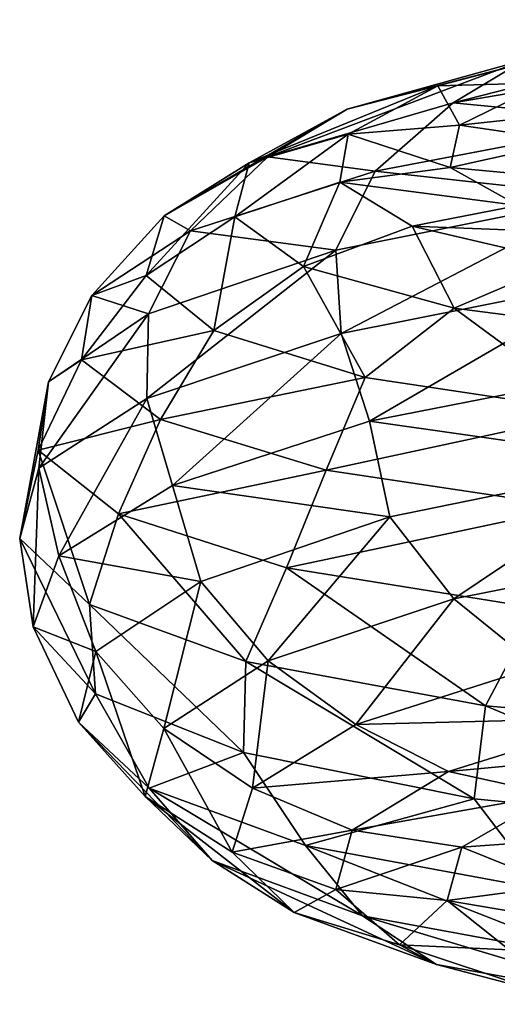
# Model space of a CAD drawing. Header units: metres. Extents: x -109 to 109, y -917 to 389.
# Tile 289 of 656: x -19 to -16, y -762 to -756. Entities that reach past the tile are written whole.
import ezdxf

# ---------------------------------------------------------------- set-up
doc = ezdxf.new("R2010")
doc.units = ezdxf.units.M
doc.layers.add('solid_24503124_XXX_01_SW0001', color=7, linetype='CONTINUOUS')

msp = doc.modelspace()

# ---------------------------------------------------------------- linework, layer by layer
at = {"layer": 'solid_24503124_XXX_01_SW0001'}
for points in [[(-16.189741, -756.482605, -15.253931), (-15.729293, -756.206848, -14.811019), (-14.106242, -755.948242, -17.474421)], [(-14.505904, -756.19519, -17.980812), (-16.189741, -756.482605, -15.253931), (-14.106242, -755.948242, -17.474421)], [(-16.87208, -756.523071, -11.912678), (-16.287785, -756.373352, -11.488008), (-15.210021, -756.089844, -14.308744)], [(-15.729293, -756.206848, -14.811019), (-16.87208, -756.523071, -11.912678), (-15.210021, -756.089844, -14.308744)], [(-15.210021, -756.089844, -14.308744), (-16.287785, -756.373352, -11.488008), (-15.591418, -756.354675, -11.311617)], [(-17.381779, -756.830566, -12.283489), (-16.87208, -756.523071, -11.912678), (-15.729293, -756.206848, -14.811019)], [(-16.189741, -756.482605, -15.253931), (-17.381779, -756.830566, -12.283489), (-15.729293, -756.206848, -14.811019)], [(-14.992502, -756.599365, -18.190552), (-16.189741, -756.482605, -15.253931), (-14.505904, -756.19519, -17.980812)], [(-17.500418, -756.868652, -8.863114), (-16.863728, -756.683533, -8.525217), (-16.287785, -756.373352, -11.488008)], [(-16.87208, -756.523071, -11.912678), (-17.500418, -756.868652, -8.863114), (-16.287785, -756.373352, -11.488008)], [(-16.287785, -756.373352, -11.488008), (-16.863728, -756.683533, -8.525217), (-16.149303, -756.626343, -8.470498)], [(-16.287785, -756.373352, -11.488008), (-16.149303, -756.626343, -8.470498), (-15.591418, -756.354675, -11.311617)], [(-15.591418, -756.354675, -11.311617), (-16.149303, -756.626343, -8.470498), (-14.916442, -756.493652, -11.108705)], [(-18.046822, -757.209839, -9.155027), (-17.500418, -756.868652, -8.863114), (-16.87208, -756.523071, -11.912678)], [(-17.381779, -756.830566, -12.283489), (-18.046822, -757.209839, -9.155027), (-16.87208, -756.523071, -11.912678)], [(-16.692137, -756.922363, -15.361698), (-17.381779, -756.830566, -12.283489), (-16.189741, -756.482605, -15.253931)], [(-14.992502, -756.599365, -18.190552), (-16.692137, -756.922363, -15.361698), (-16.189741, -756.482605, -15.253931)], [(-16.149303, -756.626343, -8.470498), (-15.443911, -756.730042, -8.380527), (-14.916442, -756.493652, -11.108705)], [(-16.863728, -756.683533, -8.525217), (-16.209921, -756.897705, -5.573709), (-16.149303, -756.626343, -8.470498)], [(-15.21909, -757.085266, -18.522057), (-16.692137, -756.922363, -15.361698), (-14.992502, -756.599365, -18.190552)], [(-16.149303, -756.626343, -8.470498), (-16.209921, -756.897705, -5.573709), (-15.443911, -756.730042, -8.380527)], [(-17.593769, -757.215454, -5.749017), (-16.919323, -756.993103, -5.50536), (-16.863728, -756.683533, -8.525217)], [(-17.500418, -756.868652, -8.863114), (-17.593769, -757.215454, -5.749017), (-16.863728, -756.683533, -8.525217)], [(-16.863728, -756.683533, -8.525217), (-16.919323, -756.993103, -5.50536), (-16.209921, -756.897705, -5.573709)], [(-16.209921, -756.897705, -5.573709), (-15.494843, -756.965759, -5.600225), (-15.443911, -756.730042, -8.380527)], [(-17.877771, -757.306458, -12.286843), (-18.046822, -757.209839, -9.155027), (-17.381779, -756.830566, -12.283489)], [(-16.692137, -756.922363, -15.361698), (-17.877771, -757.306458, -12.286843), (-17.381779, -756.830566, -12.283489)], [(-18.162981, -757.591614, -5.95707), (-17.593769, -757.215454, -5.749017), (-17.500418, -756.868652, -8.863114)], [(-18.046822, -757.209839, -9.155027), (-18.162981, -757.591614, -5.95707), (-17.500418, -756.868652, -8.863114)], [(-16.919323, -756.993103, -5.50536), (-15.772872, -757.1427, -2.705583), (-16.209921, -756.897705, -5.573709)], [(-16.209921, -756.897705, -5.573709), (-15.772872, -757.1427, -2.705583), (-15.494843, -756.965759, -5.600225)], [(-16.943995, -757.430237, -15.654054), (-17.877771, -757.306458, -12.286843), (-16.692137, -756.922363, -15.361698)], [(-15.21909, -757.085266, -18.522057), (-16.943995, -757.430237, -15.654054), (-16.692137, -756.922363, -15.361698)], [(-17.593769, -757.215454, -5.749017), (-17.15131, -757.5354, -2.660707), (-16.919323, -756.993103, -5.50536)], [(-17.15131, -757.5354, -2.660707), (-16.454268, -757.274658, -2.516772), (-16.919323, -756.993103, -5.50536)], [(-16.919323, -756.993103, -5.50536), (-16.454268, -757.274658, -2.516772), (-15.772872, -757.1427, -2.705583)], [(-15.21909, -757.085266, -18.522057), (-16.910631, -757.965759, -16.130878), (-16.943995, -757.430237, -15.654054)], [(-15.21909, -757.085266, -18.522057), (-15.155431, -757.616394, -18.961536), (-16.910631, -757.965759, -16.130878)], [(-16.454268, -757.274658, -2.516772), (-14.849674, -757.336914, 0.050975), (-15.772872, -757.1427, -2.705583)], [(-18.513142, -757.720947, -9.055667), (-18.162981, -757.591614, -5.95707), (-18.046822, -757.209839, -9.155027)], [(-17.877771, -757.306458, -12.286843), (-18.513142, -757.720947, -9.055667), (-18.046822, -757.209839, -9.155027)], [(-18.162981, -757.591614, -5.95707), (-17.729105, -757.946838, -2.781967), (-17.593769, -757.215454, -5.749017)], [(-17.729105, -757.946838, -2.781967), (-17.15131, -757.5354, -2.660707), (-17.593769, -757.215454, -5.749017)], [(-17.15131, -757.5354, -2.660707), (-16.184059, -757.801941, 0.312733), (-16.454268, -757.274658, -2.516772)], [(-16.454268, -757.274658, -2.516772), (-15.481003, -757.502686, 0.353786), (-14.849674, -757.336914, 0.050975)], [(-16.184059, -757.801941, 0.312733), (-15.481003, -757.502686, 0.353786), (-16.454268, -757.274658, -2.516772)], [(-18.14707, -757.837952, -12.536551), (-18.513142, -757.720947, -9.055667), (-17.877771, -757.306458, -12.286843)], [(-16.943995, -757.430237, -15.654054), (-18.14707, -757.837952, -12.536551), (-17.877771, -757.306458, -12.286843)], [(-16.943995, -757.430237, -15.654054), (-16.910631, -757.965759, -16.130878), (-18.158943, -758.382263, -13.033205)], [(-16.943995, -757.430237, -15.654054), (-18.158943, -758.382263, -13.033205), (-18.14707, -757.837952, -12.536551)], [(-17.729105, -757.946838, -2.781967), (-16.755554, -758.248047, 0.278992), (-17.15131, -757.5354, -2.660707)], [(-16.755554, -758.248047, 0.278992), (-16.184059, -757.801941, 0.312733), (-17.15131, -757.5354, -2.660707)], [(-16.184059, -757.801941, 0.312733), (-14.724128, -757.990662, 3.085742), (-15.481003, -757.502686, 0.353786)], [(-18.577772, -758.135315, -5.761143), (-17.729105, -757.946838, -2.781967), (-18.162981, -757.591614, -5.95707)], [(-18.513142, -757.720947, -9.055667), (-18.577772, -758.135315, -5.761143), (-18.162981, -757.591614, -5.95707)], [(-16.910631, -757.965759, -16.130878), (-15.155431, -757.616394, -18.961536), (-16.72666, -758.528687, -16.46876)], [(-15.155431, -757.616394, -18.961536), (-14.956447, -758.18158, -19.255831), (-16.72666, -758.528687, -16.46876)], [(-18.791506, -758.277039, -9.260506), (-18.577772, -758.135315, -5.761143), (-18.513142, -757.720947, -9.055667)], [(-18.14707, -757.837952, -12.536551), (-18.791506, -758.277039, -9.260506), (-18.513142, -757.720947, -9.055667)], [(-18.14707, -757.837952, -12.536551), (-18.158943, -758.382263, -13.033205), (-18.852673, -758.831116, -9.784841)], [(-18.14707, -757.837952, -12.536551), (-18.852673, -758.831116, -9.784841), (-18.791506, -758.277039, -9.260506)], [(-16.755554, -758.248047, 0.278992), (-15.274758, -758.470093, 3.1382), (-16.184059, -757.801941, 0.312733)], [(-15.274758, -758.470093, 3.1382), (-14.724128, -757.990662, 3.085742), (-16.184059, -757.801941, 0.312733)], [(-18.577772, -758.135315, -5.761143), (-18.071283, -758.519104, -2.49994), (-17.729105, -757.946838, -2.781967)], [(-18.158943, -758.382263, -13.033205), (-16.910631, -757.965759, -16.130878), (-17.99337, -758.943298, -13.425714)], [(-18.071283, -758.519104, -2.49994), (-16.755554, -758.248047, 0.278992), (-17.729105, -757.946838, -2.781967)], [(-16.910631, -757.965759, -16.130878), (-16.72666, -758.528687, -16.46876), (-17.99337, -758.943298, -13.425714)], [(-18.856544, -758.716125, -5.920218), (-18.071283, -758.519104, -2.49994), (-18.577772, -758.135315, -5.761143)], [(-18.791506, -758.277039, -9.260506), (-18.856544, -758.716125, -5.920218), (-18.577772, -758.135315, -5.761143)], [(-14.876379, -758.792664, -19.089769), (-16.72666, -758.528687, -16.46876), (-14.956447, -758.18158, -19.255831)], [(-18.791506, -758.277039, -9.260506), (-18.852673, -758.831116, -9.784841), (-18.975988, -759.282837, -6.466961)], [(-18.791506, -758.277039, -9.260506), (-18.975988, -759.282837, -6.466961), (-18.856544, -758.716125, -5.920218)], [(-18.071283, -758.519104, -2.49994), (-17.007135, -758.843567, 0.632952), (-16.755554, -758.248047, 0.278992)], [(-17.007135, -758.843567, 0.632952), (-15.274758, -758.470093, 3.1382), (-16.755554, -758.248047, 0.278992)], [(-18.852673, -758.831116, -9.784841), (-18.158943, -758.382263, -13.033205), (-18.723824, -759.394104, -10.214884)], [(-18.158943, -758.382263, -13.033205), (-17.99337, -758.943298, -13.425714), (-18.723824, -759.394104, -10.214884)], [(-17.007135, -758.843567, 0.632952), (-15.420403, -759.082275, 3.546137), (-15.274758, -758.470093, 3.1382)], [(-18.856544, -758.716125, -5.920218), (-18.341805, -759.124084, -2.613738), (-18.071283, -758.519104, -2.49994)], [(-18.341805, -759.124084, -2.613738), (-17.007135, -758.843567, 0.632952), (-18.071283, -758.519104, -2.49994)], [(-16.597004, -759.14325, -16.30057), (-17.99337, -758.943298, -13.425714), (-16.72666, -758.528687, -16.46876)], [(-14.876379, -758.792664, -19.089769), (-16.597004, -759.14325, -16.30057), (-16.72666, -758.528687, -16.46876)], [(-18.856544, -758.716125, -5.920218), (-18.975988, -759.282837, -6.466961), (-18.52739, -759.707642, -3.166737)], [(-18.856544, -758.716125, -5.920218), (-18.52739, -759.707642, -3.166737), (-18.341805, -759.124084, -2.613738)], [(-16.184658, -759.670349, -16.32556), (-16.597004, -759.14325, -16.30057), (-14.876379, -758.792664, -19.089769)], [(-14.498602, -759.335754, -19.043962), (-16.184658, -759.670349, -16.32556), (-14.876379, -758.792664, -19.089769)], [(-18.975988, -759.282837, -6.466961), (-18.852673, -758.831116, -9.784841), (-18.889626, -759.850525, -6.925962)], [(-18.852673, -758.831116, -9.784841), (-18.723824, -759.394104, -10.214884), (-18.889626, -759.850525, -6.925962)], [(-18.341805, -759.124084, -2.613738), (-17.260977, -759.471375, 0.562589), (-17.007135, -758.843567, 0.632952)], [(-17.260977, -759.471375, 0.562589), (-15.420403, -759.082275, 3.546137), (-17.007135, -758.843567, 0.632952)], [(-17.811483, -759.559631, -13.262456), (-18.723824, -759.394104, -10.214884), (-17.99337, -758.943298, -13.425714)], [(-16.597004, -759.14325, -16.30057), (-17.811483, -759.559631, -13.262456), (-17.99337, -758.943298, -13.425714)], [(-17.260977, -759.471375, 0.562589), (-15.649686, -759.730957, 3.516057), (-15.420403, -759.082275, 3.546137)], [(-18.341805, -759.124084, -2.613738), (-18.52739, -759.707642, -3.166737), (-17.521845, -760.074158, 0.003798)], [(-18.341805, -759.124084, -2.613738), (-17.521845, -760.074158, 0.003798), (-17.260977, -759.471375, 0.562589)], [(-17.378639, -760.070129, -13.363515), (-17.811483, -759.559631, -13.262456), (-16.597004, -759.14325, -16.30057)], [(-16.184658, -759.670349, -16.32556), (-17.378639, -760.070129, -13.363515), (-16.597004, -759.14325, -16.30057)], [(-18.975988, -759.282837, -6.466961), (-18.889626, -759.850525, -6.925962), (-18.489386, -760.282288, -3.651239)], [(-18.52739, -759.707642, -3.166737), (-18.975988, -759.282837, -6.466961), (-18.489386, -760.282288, -3.651239)], [(-15.6487, -760.105591, -16.275126), (-16.184658, -759.670349, -16.32556), (-14.498602, -759.335754, -19.043962)], [(-18.487366, -760.01001, -10.064422), (-18.889626, -759.850525, -6.925962), (-18.723824, -759.394104, -10.214884)], [(-17.811483, -759.559631, -13.262456), (-18.487366, -760.01001, -10.064422), (-18.723824, -759.394104, -10.214884)], [(-17.260977, -759.471375, 0.562589), (-17.521845, -760.074158, 0.003798), (-15.98222, -760.358704, 2.983399)], [(-17.260977, -759.471375, 0.562589), (-15.98222, -760.358704, 2.983399), (-15.649686, -759.730957, 3.516057)], [(-18.048897, -760.504028, -10.244176), (-18.487366, -760.01001, -10.064422), (-17.811483, -759.559631, -13.262456)], [(-17.378639, -760.070129, -13.363515), (-18.048897, -760.504028, -10.244176), (-17.811483, -759.559631, -13.262456)], [(-16.816053, -760.479309, -13.411313), (-17.378639, -760.070129, -13.363515), (-16.184658, -759.670349, -16.32556)], [(-15.6487, -760.105591, -16.275126), (-16.816053, -760.479309, -13.411313), (-16.184658, -759.670349, -16.32556)], [(-18.52739, -759.707642, -3.166737), (-18.489386, -760.282288, -3.651239), (-17.537008, -760.65979, -0.484623)], [(-17.521845, -760.074158, 0.003798), (-18.52739, -759.707642, -3.166737), (-17.537008, -760.65979, -0.484623)], [(-15.649686, -759.730957, 3.516057), (-15.98222, -760.358704, 2.983399), (-13.95756, -760.534424, 5.66554)], [(-18.597309, -760.46344, -6.796791), (-18.489386, -760.282288, -3.651239), (-18.889626, -759.850525, -6.925962)], [(-18.487366, -760.01001, -10.064422), (-18.597309, -760.46344, -6.796791), (-18.889626, -759.850525, -6.925962)], [(-18.168554, -760.94165, -7.055214), (-18.597309, -760.46344, -6.796791), (-18.487366, -760.01001, -10.064422)], [(-18.048897, -760.504028, -10.244176), (-18.168554, -760.94165, -7.055214), (-18.487366, -760.01001, -10.064422)], [(-17.47901, -760.887085, -10.393572), (-18.048897, -760.504028, -10.244176), (-17.378639, -760.070129, -13.363515)], [(-17.521845, -760.074158, 0.003798), (-17.537008, -760.65979, -0.484623), (-16.054924, -760.955566, 2.482687)], [(-15.98222, -760.358704, 2.983399), (-17.521845, -760.074158, 0.003798), (-16.054924, -760.955566, 2.482687)], [(-16.816053, -760.479309, -13.411313), (-17.47901, -760.887085, -10.393572), (-17.378639, -760.070129, -13.363515)], [(-15.109611, -760.436584, -15.966663), (-16.816053, -760.479309, -13.411313), (-15.6487, -760.105591, -16.275126)], [(-18.597309, -760.46344, -6.796791), (-18.142836, -760.889099, -3.552639), (-18.489386, -760.282288, -3.651239)], [(-18.142836, -760.889099, -3.552639), (-17.537008, -760.65979, -0.484623), (-18.489386, -760.282288, -3.651239)], [(-15.98222, -760.358704, 2.983399), (-16.054924, -760.955566, 2.482687), (-14.09361, -761.146301, 5.169502)], [(-13.95756, -760.534424, 5.66554), (-15.98222, -760.358704, 2.983399), (-14.09361, -761.146301, 5.169502)], [(-15.109611, -760.436584, -15.966663), (-16.219027, -760.781616, -13.187654), (-16.816053, -760.479309, -13.411313)], [(-14.487563, -760.619202, -15.657668), (-16.219027, -760.781616, -13.187654), (-15.109611, -760.436584, -15.966663)], [(-17.738445, -761.352905, -3.886953), (-18.142836, -760.889099, -3.552639), (-18.597309, -760.46344, -6.796791)], [(-18.168554, -760.94165, -7.055214), (-17.738445, -761.352905, -3.886953), (-18.597309, -760.46344, -6.796791)], [(-17.611317, -761.299438, -7.306183), (-18.168554, -760.94165, -7.055214), (-18.048897, -760.504028, -10.244176)], [(-17.47901, -760.887085, -10.393572), (-17.611317, -761.299438, -7.306183), (-18.048897, -760.504028, -10.244176)], [(-16.219027, -760.781616, -13.187654), (-17.47901, -760.887085, -10.393572), (-16.816053, -760.479309, -13.411313)], [(-14.487563, -760.619202, -15.657668), (-15.546269, -760.928162, -12.98315), (-16.219027, -760.781616, -13.187654)], [(-18.142836, -760.889099, -3.552639), (-17.138096, -761.25708, -0.426434), (-17.537008, -760.65979, -0.484623)], [(-17.138096, -761.25708, -0.426434), (-16.054924, -760.955566, 2.482687), (-17.537008, -760.65979, -0.484623)], [(-16.219027, -760.781616, -13.187654), (-16.838696, -761.158691, -10.262808), (-17.47901, -760.887085, -10.393572)], [(-15.546269, -760.928162, -12.98315), (-16.838696, -761.158691, -10.262808), (-16.219027, -760.781616, -13.187654)], [(-16.772293, -761.708496, -0.831122), (-17.138096, -761.25708, -0.426434), (-18.142836, -760.889099, -3.552639)], [(-17.738445, -761.352905, -3.886953), (-16.772293, -761.708496, -0.831122), (-18.142836, -760.889099, -3.552639)], [(-16.838696, -761.158691, -10.262808), (-17.611317, -761.299438, -7.306183), (-17.47901, -760.887085, -10.393572)], [(-17.212906, -761.687256, -4.235935), (-17.738445, -761.352905, -3.886953), (-18.168554, -760.94165, -7.055214)], [(-17.611317, -761.299438, -7.306183), (-17.212906, -761.687256, -4.235935), (-18.168554, -760.94165, -7.055214)], [(-15.546269, -760.928162, -12.98315), (-16.134611, -761.267517, -10.16965), (-16.838696, -761.158691, -10.262808)], [(-15.420782, -761.215393, -10.103489), (-16.134611, -761.267517, -10.16965), (-15.546269, -760.928162, -12.98315)], [(-17.138096, -761.25708, -0.426434), (-15.608551, -761.539917, 2.491138), (-16.054924, -760.955566, 2.482687)], [(-15.608551, -761.539917, 2.491138), (-14.09361, -761.146301, 5.169502), (-16.054924, -760.955566, 2.482687)], [(-16.838696, -761.158691, -10.262808), (-16.943642, -761.539063, -7.274065), (-17.611317, -761.299438, -7.306183)], [(-16.134611, -761.267517, -10.16965), (-16.943642, -761.539063, -7.274065), (-16.838696, -761.158691, -10.262808)], [(-15.294155, -761.981201, 2.023966), (-15.608551, -761.539917, 2.491138), (-17.138096, -761.25708, -0.426434)], [(-16.772293, -761.708496, -0.831122), (-15.294155, -761.981201, 2.023966), (-17.138096, -761.25708, -0.426434)], [(-16.134611, -761.267517, -10.16965), (-16.22876, -761.609741, -7.29589), (-16.943642, -761.539063, -7.274065)], [(-15.518051, -761.516724, -7.351091), (-16.22876, -761.609741, -7.29589), (-16.134611, -761.267517, -10.16965)], [(-15.420782, -761.215393, -10.103489), (-15.518051, -761.516724, -7.351091), (-16.134611, -761.267517, -10.16965)], [(-16.943642, -761.539063, -7.274065), (-17.212906, -761.687256, -4.235935), (-17.611317, -761.299438, -7.306183)], [(-16.296936, -762.022034, -1.271044), (-16.772293, -761.708496, -0.831122), (-17.738445, -761.352905, -3.886953)], [(-17.212906, -761.687256, -4.235935), (-16.296936, -762.022034, -1.271044), (-17.738445, -761.352905, -3.886953)], [(-15.518051, -761.516724, -7.351091), (-15.145097, -761.795044, -4.617428), (-16.22876, -761.609741, -7.29589)], [(-16.943642, -761.539063, -7.274065), (-16.534998, -761.894287, -4.305851), (-17.212906, -761.687256, -4.235935)], [(-16.22876, -761.609741, -7.29589), (-16.534998, -761.894287, -4.305851), (-16.943642, -761.539063, -7.274065)], [(-16.22876, -761.609741, -7.29589), (-15.830134, -761.927429, -4.443002), (-16.534998, -761.894287, -4.305851)], [(-15.145097, -761.795044, -4.617428), (-15.830134, -761.927429, -4.443002), (-16.22876, -761.609741, -7.29589)], [(-16.534998, -761.894287, -4.305851), (-16.296936, -762.022034, -1.271044), (-17.212906, -761.687256, -4.235935)], [(-14.885677, -762.277405, 1.503233), (-15.294155, -761.981201, 2.023966), (-16.772293, -761.708496, -0.831122)], [(-16.296936, -762.022034, -1.271044), (-14.885677, -762.277405, 1.503233), (-16.772293, -761.708496, -0.831122)], [(-16.534998, -761.894287, -4.305851), (-15.625618, -762.196716, -1.443889), (-16.296936, -762.022034, -1.271044)], [(-15.830134, -761.927429, -4.443002), (-15.625618, -762.196716, -1.443889), (-16.534998, -761.894287, -4.305851)], [(-15.625618, -762.196716, -1.443889), (-14.885677, -762.277405, 1.503233), (-16.296936, -762.022034, -1.271044)]]:
    msp.add_3dface(points, dxfattribs=at)

doc.saveas('drawing.dxf')
